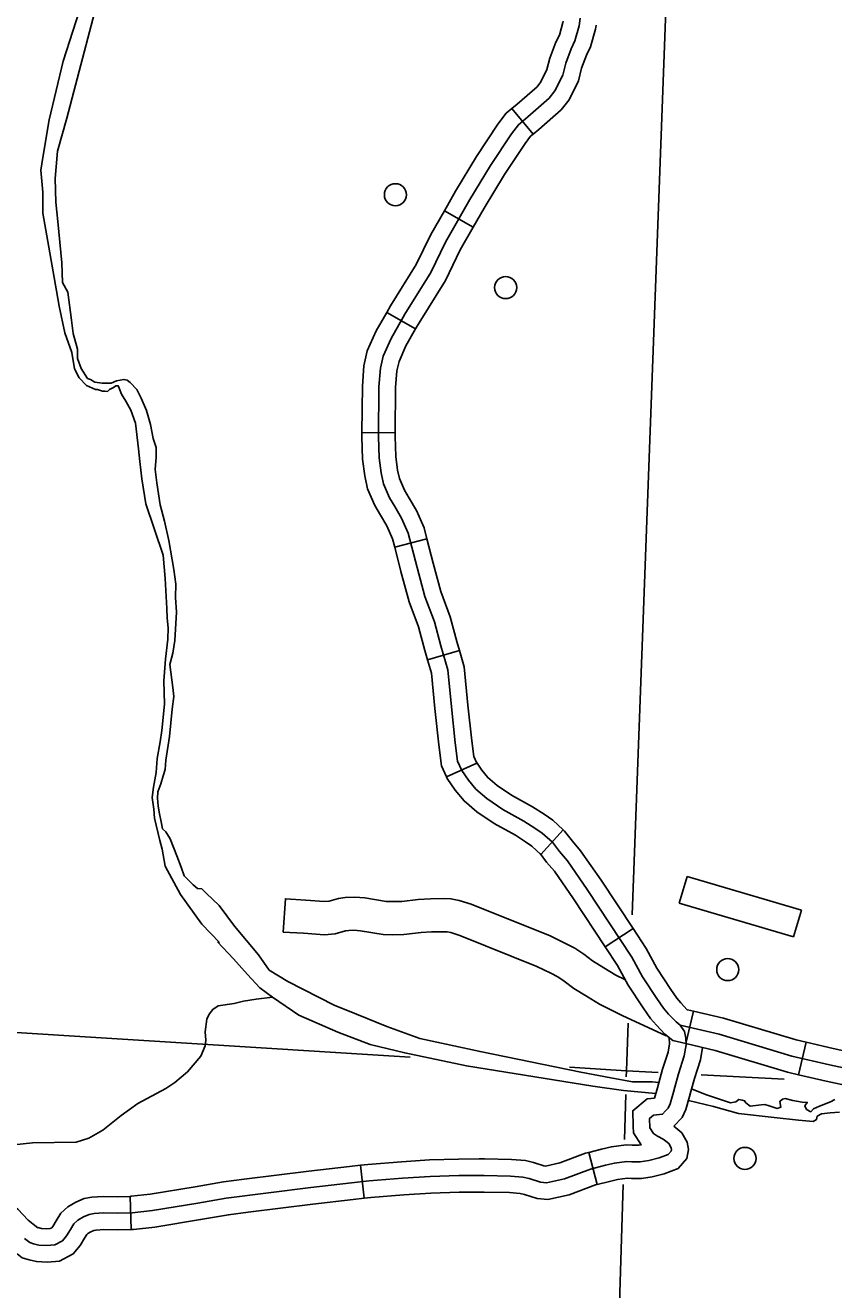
# Model space of a CAD drawing. Extents: x 653372 to 905732, y 627442 to 787275.
# Drawn here: x 889295 to 892928, y 691020 to 696705 of the extents above; entities that cross this region are included whole.
import ezdxf

# ---------------------------------------------------------------- set-up
doc = ezdxf.new("R2010")
doc.units = 0
for name, color, linetype in [('Level 32', 7, 'Continuous'), ('Level 35', 7, 'Continuous'), ('Level 45', 7, 'Continuous'), ('Level 46', 7, 'Continuous'), ('Level 5', 7, 'Continuous'), ('Level 56', 7, 'Continuous'), ('Level 57', 7, 'Continuous')]:
    doc.layers.add(name, color=color, linetype=linetype)

msp = doc.modelspace()

# ---------------------------------------------------------------- linework, layer by layer
at = {"layer": 'Level 32'}
for p, q in [((891481.2, 696330.5), (891577.6, 696216.4)), ((891178.2, 695871.4), (891307.8, 695797.2)), ((890919.1, 695414.3), (891049, 695340.6)), ((890807.8, 694873.6), (890957.1, 694872.3)), ((890955, 694358.6), (891099.6, 694395.8)), ((891102.3, 693852.1), (891245.8, 693893.6)), ((891187.7, 693325.4), (891323.9, 693386.8)), ((891612.1, 692977.1), (891712.5, 693087.6)), ((891901.4, 692561.1), (892026.1, 692643.3)), ((892263.6, 692126.2), (892297.4, 692271.7)), ((892770.2, 691986.5), (892804, 692132))]:
    msp.add_line(p, q, dxfattribs=at)
for points in [[(891788.8, 696736.8), (891784.5, 696702.7), (891764.9, 696634.9), (891748.5, 696600.1), (891723.4, 696534.6), (891709.8, 696480.9), (891675.2, 696410.9), (891648.9, 696377.5), (891553.9, 696294.1), (891510.9, 696257.9), (891480, 696216.8), (891384.9, 696074.9), (891292.9, 695921.5), (891183.1, 695729.8), (891117.5, 695593.6), (891000.1, 695405.8), (890938.6, 695297.2), (890903.1, 695217.9), (890890.6, 695163), (890884.2, 695079.8), (890882.3, 694854.8), (890885.1, 694761), (890894.2, 694692.3), (890904.3, 694644), (890932.3, 694580.3), (890955.4, 694541), (890985.9, 694489.4), (891015.9, 694421.3), (891055.5, 694267.8), (891091, 694136.3), (891133.4, 694022.5), (891162.1, 693914.3), (891193.2, 693806.6)], [(891711.9, 696724), (891711.2, 696717.9), (891694.8, 696661.4), (891679.7, 696629.4), (891652.2, 696557.2), (891639.3, 696506.9), (891611.7, 696451), (891594.5, 696429.1), (891505.2, 696350.7), (891481.2, 696330.5)], [(891860.1, 696705.4), (891857.9, 696687.6), (891835, 696608.4), (891817.2, 696570.7), (891794.7, 696511.9), (891780.2, 696454.9), (891738.7, 696370.9), (891703.3, 696325.9), (891602.6, 696237.5), (891577.6, 696216.4)], [(891481.2, 696330.5), (891456.4, 696309.5), (891419.1, 696260.1), (891321.8, 696114.9), (891228.5, 695959.2), (891178.2, 695871.4)], [(891577.6, 696216.4), (891565.5, 696206.2), (891540.9, 696173.5), (891448, 696034.9), (891357.4, 695883.7), (891307.8, 695797.2)], [(891178.2, 695871.4), (891117, 695764.6), (891052, 695629.8), (890936, 695444), (890919.1, 695414.3)], [(891307.8, 695797.2), (891249.2, 695694.9), (891183, 695557.5), (891064.3, 695367.6), (891049, 695340.6)], [(890919.1, 695414.3), (890871.9, 695331), (890831.9, 695241.7), (890816.6, 695174.2), (890809.5, 695083), (890807.8, 694873.6)], [(891049, 695340.6), (891005.3, 695263.5), (890974.3, 695194.2), (890964.6, 695151.8), (890958.8, 695076.6), (890957.1, 694872.3)], [(890807.8, 694873.6), (890807.6, 694854), (890810.6, 694755), (890820.5, 694679.7), (890832.9, 694621.1), (890865.7, 694546.3), (890891.1, 694503.1), (890919.4, 694455.2), (890945.1, 694396.8), (890955, 694358.6)], [(890957.1, 694872.3), (890957, 694855.6), (890959.6, 694767), (890967.8, 694704.9), (890975.8, 694667), (890998.9, 694614.4), (891019.7, 694579), (891052.5, 694523.6), (891086.7, 694445.8), (891099.6, 694395.8)], [(890955, 694358.6), (890983.2, 694248.7), (891019.8, 694113.5), (891062.2, 693999.9), (891090.1, 693894.4), (891102.3, 693852.1)], [(891099.6, 694395.8), (891127.7, 694286.8), (891162.2, 694159.2), (891204.7, 694045.2), (891234, 693934.2), (891245.8, 693893.6)], [(891102.3, 693852.1), (891119.6, 693792.5), (891135.3, 693633.2), (891152.8, 693470.2), (891165.2, 693375.3), (891187.7, 693325.4)], [(891245.8, 693893.6), (891266.8, 693820.8), (891283.9, 693648.6), (891301.1, 693487.8), (891310.4, 693416.6), (891323.9, 693386.8)], [(891193.2, 693806.6), (891209.6, 693640.9), (891227, 693479), (891237.8, 693396), (891256.5, 693354.6), (891286.1, 693310.7), (891320.2, 693270), (891369.7, 693227.8), (891441.1, 693179.5), (891535.5, 693127.1), (891584.8, 693095.3), (891618.3, 693072.3), (891663.4, 693031.3), (891695.3, 692989.5), (891731.5, 692947.7), (891820.5, 692819.3), (892020.8, 692515.6), (892068.5, 692427.1), (892133.4, 692328.5), (892163.1, 692285), (892186, 692258.7), (892219.3, 692223.4), (892237.8, 692208.9), (892413.6, 692168), (892739.6, 692070.3), (892909.4, 692030.9), (893145.7, 691979.7)], [(891321.9, 693391.1), (891345.8, 693355.7), (891373.4, 693322.8), (891415, 693287.3), (891480.2, 693243.2), (891573.9, 693191.2), (891626.2, 693157.5), (891664.8, 693131), (891712.5, 693087.6)], [(891187.7, 693325.4), (891191, 693318.1), (891226.4, 693265.7), (891267, 693217.3), (891324.4, 693168.2), (891402, 693115.8), (891497.1, 693063), (891543.4, 693033.2), (891571.8, 693013.6), (891612.1, 692977.1)], [(891712.5, 693087.6), (891718.7, 693082), (891753.3, 693036.7), (891790.6, 692993.5), (891882.4, 692861.2), (892026.1, 692643.3)], [(891608.2, 692980.6), (891637.4, 692942.4), (891672.4, 692901.9), (891758.7, 692777.5), (891901.4, 692561.1)], [(892026.1, 692643.3), (892085, 692553.9), (892132.7, 692465.4), (892195.4, 692370.1), (892222.3, 692330.8), (892241.3, 692308.9), (892269.9, 692278.6), (892270.9, 692277.8), (892297.4, 692271.7)], [(891901.4, 692561.1), (891956.6, 692477.2), (892004.4, 692388.8), (892071.4, 692286.9), (892103.9, 692239.3), (892130.7, 692208.6), (892168.8, 692168.2), (892204.6, 692139.9), (892263.6, 692126.2)], [(892297.4, 692271.7), (892432.7, 692240.2), (892758.8, 692142.5), (892804, 692132)], [(892263.6, 692126.2), (892394.4, 692095.8), (892720.4, 691998.1), (892770.2, 691986.5)], [(892804, 692132), (892925.8, 692103.8), (893158.9, 692053.3), (893236.9, 692042.1), (893319.6, 692023.5)], [(892770.2, 691986.5), (892893.1, 691958), (893132.5, 691906.2), (893209.8, 691895.1), (893285, 691878.2)]]:
    msp.add_lwpolyline(points, dxfattribs=at)
at = {"layer": 'Level 35'}
for points in [[(889612.3, 697049.4), (889552.2, 696814.5), (889465, 696543.4), (889402.2, 696279.6), (889373.1, 696110.5), (889364.9, 696053.4), (889374.2, 695955.4), (889374.1, 695859.8), (889400.3, 695707.2), (889435, 695511.3), (889447.6, 695442.5)], [(889681, 697056.8), (889653.8, 696945.7), (889481.9, 696288.3), (889439.5, 696139), (889429.9, 696015.7), (889432.5, 695909.3), (889440.6, 695822.5), (889458.7, 695636.8), (889461.7, 695548.1), (889485.8, 695505.8), (889503.1, 695379.2)], [(889447.6, 695442.5), (889472.9, 695322.8), (889503.4, 695233.6), (889516.7, 695160.4), (889537.6, 695120.1), (889569.7, 695086.1), (889611.1, 695067.2), (889619.9, 695067), (889641.7, 695059.7), (889652.7, 695059.4), (889663.7, 695059.1), (889672.8, 695067.9), (889690.7, 695076), (889702, 695084.5), (889713, 695084.2), (889717.1, 695073), (889727.3, 695046.2), (889746.3, 695014.8), (889769.4, 694974.4), (889789.8, 694916.4), (889804.1, 694801.3), (889809, 694743.8), (889817.9, 694666.5), (889836.7, 694553.5), (889913.8, 694322.1), (889924, 694218.1), (889931.2, 694083.3), (889932.1, 694040), (889937.5, 693995.7), (889936, 693945), (889924.6, 693854.8), (889917.4, 693757.9), (889921, 693651.9), (889908.8, 693534), (889900.7, 693483.5), (889887.5, 693408.8), (889883.5, 693345), (889870.6, 693279.1), (889864.8, 693232.9), (889872.1, 693179.8), (889875.4, 693140), (889898.9, 693038.9)], [(889945.5, 693047.5), (889926.5, 693078.9), (889911.5, 693092.6), (889905.8, 693123.6), (889898, 693159.2), (889892.4, 693194.6), (889889, 693230), (889889.8, 693258.7), (889904.1, 693293.6), (889913.9, 693330.8), (889923.6, 693359.2), (889927, 693401.1), (889943.3, 693506.5), (889955.6, 693629.8), (889961.7, 693687), (889958.4, 693726.8), (889943.8, 693830.9), (889958.5, 693881.2), (889966.7, 693938.4), (889974.8, 694065.7), (889970.1, 694132), (889971.8, 694191.6), (889962.7, 694258), (889940, 694388.5), (889920.4, 694475.1), (889900.5, 694548.5), (889885.7, 694647.7), (889878.6, 694707.5), (889882.4, 694762.6), (889883.6, 694806.7), (889869.4, 694846.8), (889858, 694910.8), (889839.9, 694973.1), (889815.1, 695029), (889796.3, 695067), (889766.3, 695098.8), (889753.4, 695110.2), (889738.1, 695112.8), (889704.8, 695107.2), (889680.3, 695096.8), (889640.5, 695095.8), (889607.6, 695101.1), (889588.1, 695112.7), (889575, 695117.5), (889545.4, 695162.1), (889529.1, 695206.7), (889530.3, 695248.6), (889510.3, 695319.8), (889503.1, 695379.2)], [(889910, 693000.3), (889898.9, 693038.9), (889895.3, 693057.8)], [(889910, 693000.3), (889923.2, 692924.3), (889992.3, 692796.6), (890087.7, 692663.6), (890168, 692580.4)], [(889945.5, 693047.5), (889976.4, 692970.5), (889994.7, 692919.2), (890009.1, 692881.3), (890049.8, 692840.4), (890069.2, 692824.4), (890089, 692821.6), (890108.3, 692803.4), (890166.2, 692746.6), (890235.2, 692654.3), (890343, 692525.4), (890390.7, 692456.7), (890474, 692405.3), (890683.2, 692299.1), (890782.9, 692258.2), (890920.2, 692203.8), (891068.3, 692149.6), (891338.5, 692090.2), (891791.8, 691997.9)], [(890159.3, 692583.5), (890231, 692507.2), (890294, 692437.7), (890349.6, 692376.6), (890405.8, 692335.2), (890524.7, 692254.6), (890698.9, 692177.1), (890845.1, 692122.1), (891000.1, 692084.3), (891277, 692026.6), (891845.1, 691935.1), (891983, 691915.9), (892128.7, 691902)], [(890405.8, 692335.2), (890332.7, 692326.3), (890275.1, 692316.9), (890232.9, 692307.1), (890162.3, 692296.1), (890137, 692279.7), (890120.6, 692259.2), (890110.2, 692236.5), (890103, 692178.8), (890106.2, 692141.9), (890102.6, 692116.1), (890083.7, 692069.7), (890023.4, 691999.2), (889967.5, 691951.6), (889926.1, 691923.6), (889800, 691856.5), (889725.1, 691803.3), (889644, 691737.2), (889580.4, 691700.7), (889524.2, 691683), (889326.8, 691680.1), (889243.8, 691670.9)], [(891791.8, 691997.9), (891926.1, 691972.7), (892023.1, 691954.4), (892111.8, 691954), (892142.1, 691952)], [(892288.8, 691922.1), (892351.3, 691896.9), (892464.2, 691860.3), (892488.5, 691864.5), (892501.3, 691874.7), (892515.7, 691871.4), (892527.2, 691868.2), (892532.8, 691860.3), (892552.7, 691844.2), (892601.2, 691850.6), (892618.7, 691853), (892638.4, 691846.1), (892674.2, 691835), (892690, 691840.3), (892684.9, 691866.5), (892697.8, 691876.8), (892709, 691878.9), (892743.5, 691870.2), (892786.4, 691863.6), (892808.6, 691862), (892797.5, 691846.9), (892804.7, 691830.2), (892824.8, 691819.9), (892837.2, 691832.7), (892863.2, 691845), (892914, 691863.8), (892932.6, 691874.9)], [(892274.7, 691870.2), (892388.2, 691844), (892500.1, 691811.4), (892660.1, 691793.2), (892770, 691782.3), (892836, 691776.2), (892849.7, 691784.4), (892854.1, 691799.8), (892872.8, 691810.8), (892912.5, 691815.5), (892953.2, 691817.2)]]:
    msp.add_lwpolyline(points, dxfattribs=at)
at = {"layer": 'Level 45'}
for p, q in [((891827.9, 691637.2), (891864.8, 691492.5)), ((890801.7, 691579.7), (890818, 691431.2)), ((889766.1, 691439.3), (889770.3, 691290.1))]:
    msp.add_line(p, q, dxfattribs=at)
for points in [[(892237.8, 692208.9), (892257.3, 692181.2), (892263.2, 692151), (892264.3, 692121), (892256, 692070.9), (892230.5, 691990.4), (892213.6, 691930.5), (892207.5, 691907.9), (892192.5, 691856), (892184, 691836.4), (892172, 691824.2), (892158.7, 691808.4), (892118.6, 691805.1), (892100.5, 691790.1), (892101.5, 691747.9), (892118.1, 691721.7), (892136.1, 691709.6), (892162, 691696.6), (892173.2, 691688.2), (892187.1, 691676.6), (892197.7, 691657.1), (892199.1, 691650.1), (892197.9, 691643.2), (892184.2, 691627.7), (892143.6, 691612.2), (892096.8, 691600.7), (892057.6, 691594.5), (892020.8, 691594.6), (891998.1, 691595.7), (891942.4, 691588.7), (891902.6, 691579.2), (891834.8, 691561.9), (891718.2, 691518.2), (891637.6, 691500.3), (891609.7, 691502.7)], [(892188.4, 692152.7), (892189.4, 692125.8), (892183.2, 692088.4), (892159, 692011.8), (892141.6, 691950.4), (892135.6, 691927.9), (892122.2, 691881.4), (892121.7, 691880.3), (892089.2, 691877.7), (892025, 691824.6), (892026.6, 691755)], [(892337.9, 692108.9), (892328.9, 692053.5), (892302.1, 691969), (892285.6, 691910.7), (892279.5, 691887.8), (892262.9, 691830.5), (892246.9, 691794), (892209.2, 691755.4)], [(892026.6, 691755), (892027.3, 691725.5), (892061.9, 691670.8), (892051.9, 691669.2), (892022.6, 691669.3), (891995.2, 691670.6), (891929, 691662.3), (891884.7, 691651.7), (891827.9, 691637.2)], [(892209.2, 691755.4), (892245.8, 691724.9), (892268.7, 691682.9), (892275.2, 691650.7), (892267.6, 691609.5), (892228.2, 691564.5), (892165.8, 691540.7), (892111.5, 691527.4), (892063.3, 691519.9), (892019, 691520), (892001.1, 691520.8), (891955.8, 691515.1), (891920.5, 691506.7), (891864.8, 691492.5)], [(891827.9, 691637.2), (891812.4, 691633.3), (891696.9, 691590), (891632.7, 691575.7), (891624.7, 691576.4), (891579.1, 691591.1), (891542.3, 691599.9), (891479.2, 691605.2), (891358.1, 691608.2), (891333.9, 691607.9)], [(890801.7, 691579.7), (890751.6, 691574.1), (890568.8, 691552.5), (890278.7, 691516.3)], [(891333.9, 691607.9), (891242.3, 691607.1), (891110.9, 691603.3), (890985, 691595), (890833.5, 691583.2), (890801.7, 691579.7)], [(891609.7, 691502.7), (891558.9, 691519.1), (891530.4, 691525.9), (891475.1, 691530.6), (891357.5, 691533.5), (891243.8, 691532.5), (891114.4, 691528.7), (890990.3, 691520.5), (890840.5, 691508.8), (890760.1, 691500), (890577.8, 691478.4), (890197, 691430.8), (890070.3, 691408.8), (889866.9, 691375.1), (889775.8, 691364.9), (889709.7, 691363.1), (889646, 691364.6), (889603.9, 691361.8), (889581.9, 691357.7), (889556, 691346.7), (889531, 691332.4), (889513.4, 691315.8), (889497.7, 691290.6), (889479.8, 691261.2), (889462.1, 691239.3), (889427.9, 691221.6), (889391.5, 691218.3), (889356.4, 691220.4), (889332, 691226.5), (889315, 691231.2), (889291, 691250.1)], [(890278.7, 691516.3), (890185.9, 691504.7), (890057.8, 691482.4), (889856.6, 691449.1), (889770.6, 691439.5), (889766.1, 691439.3)], [(889351.3, 691297.7), (889337.5, 691308.6), (889307.4, 691332.8), (889261.4, 691381.5), (889214, 691415.6), (889174.5, 691433.5), (889134.6, 691451.4), (889076.1, 691460.6), (889016.5, 691458.2), (888949.3, 691447.3), (888848.8, 691410.6), (888809.3, 691394)], [(891864.8, 691492.5), (891857.2, 691490.5), (891739.6, 691446.5), (891642.6, 691424.9), (891594.8, 691429.1), (891538.8, 691447.2), (891518.6, 691452), (891471.1, 691456), (891356.9, 691458.8), (891335.3, 691458.6)], [(889766.1, 691439.3), (889709.5, 691437.8), (889644.5, 691439.3), (889594.5, 691436.1), (889560.1, 691429.5), (889522.8, 691413.7), (889486.2, 691392.8), (889455.1, 691363.5), (889434.2, 691329.8), (889418.6, 691304.3), (889413.8, 691298.4), (889406.7, 691294.7), (889390.4, 691293.2), (889367.6, 691294.6), (889351.1, 691298.7), (889349.5, 691299.1), (889351.3, 691297.7)], [(890818, 691431.2), (890768.6, 691425.8), (890586.8, 691404.2), (890297.2, 691368.1)], [(891335.3, 691458.6), (891245.2, 691457.8), (891118, 691454.1), (890995.7, 691446), (890847.5, 691434.4), (890818, 691431.2)], [(890297.2, 691368.1), (890208, 691356.9), (890082.8, 691335.2), (889877.1, 691301.1), (889781, 691290.4), (889770.3, 691290.1)], [(889770.3, 691290.1), (889709.8, 691288.4), (889647.6, 691289.9), (889613.3, 691287.6), (889603.7, 691285.8), (889589.1, 691279.6), (889575.8, 691272), (889571.7, 691268.2), (889561.3, 691251.5), (889541, 691218.1), (889510.4, 691180.2), (889449.2, 691148.5), (889392.6, 691143.5), (889345.1, 691146.3), (889312.9, 691154.3), (889280.6, 691163.3), (889259.1, 691180.2)]]:
    msp.add_lwpolyline(points, dxfattribs=at)
at = {"layer": 'Level 46'}
for points in [[(890454.2, 692627.7), (890463.8, 692777.5), (890555.7, 692771.7), (890638.1, 692765.2), (890660.7, 692767.4), (890702.5, 692778.6), (890733, 692783.8), (890775.7, 692785.4), (890820.5, 692781.5), (890917.1, 692765.8), (890945.6, 692764.9), (890986.5, 692765.7), (891060.3, 692774.4), (891115.2, 692777.6), (891178, 692778.1), (891207.6, 692777.3), (891244.4, 692770), (891298.2, 692752.5), (891653.3, 692610.3), (891722.4, 692576.9), (891763.9, 692555.8), (891804.6, 692528.7), (891844.1, 692497.8), (891894.8, 692467.5), (891948.8, 692434.2), (891991.4, 692412.8)], [(890454.2, 692627.7), (890545.7, 692622.7), (890639.4, 692615.3), (890687.5, 692619.9), (890734.6, 692632.6), (890748.4, 692634.9), (890772, 692635.8), (890802, 692633.2), (890902.9, 692616.8), (890944.9, 692615.5), (890996.7, 692616.5), (891073.4, 692625.6), (891120.1, 692628.3), (891176.4, 692628.7), (891190.9, 692628.3), (891206.7, 692625.2), (891247.3, 692612), (891592.9, 692473.6), (891656.1, 692443), (891688.5, 692426.6), (891717, 692407.6), (891759.4, 692374.4), (891817.2, 692339.8), (891875.9, 692303.7), (891977.8, 692252.5), (892174.9, 692161.7)]]:
    msp.add_lwpolyline(points, dxfattribs=at)
at = {"layer": 'Level 5'}
for points in [[(892196.1, 697381), (892022.6, 692704.6)], [(886763.7, 692332.2), (891024.3, 692065.1)], [(892004.5, 692218.6), (891996.6, 692004.1)], [(891740.8, 692020.2), (891996.6, 692004.1)], [(891996.6, 692004.1), (891995.8, 691977.4)], [(891996.6, 692004.1), (892138.2, 691996.7)], [(892332.2, 691986.5), (892705.5, 691967)], [(891993.3, 691897.6), (891987.2, 691695.7)], [(891981, 691491.9), (891933.7, 689933.3)]]:
    msp.add_lwpolyline(points, dxfattribs=at)
at = {"layer": 'Level 56'}
for centre in [(890958.3, 695943.2), (891453.6, 695526), (892451.6, 692459.1), (892528.8, 691609.8)]:
    msp.add_circle(centre, 49.8, dxfattribs=at)
at = {"layer": 'Level 57'}
for p, q in [((892268.8, 692876.9), (892233.8, 692757.4)), ((892782.3, 692726.1), (892268.8, 692876.9)), ((892233.8, 692757.4), (892747.3, 692606.7)), ((892747.3, 692606.7), (892782.3, 692726.1))]:
    msp.add_line(p, q, dxfattribs=at)

doc.saveas('drawing.dxf')
